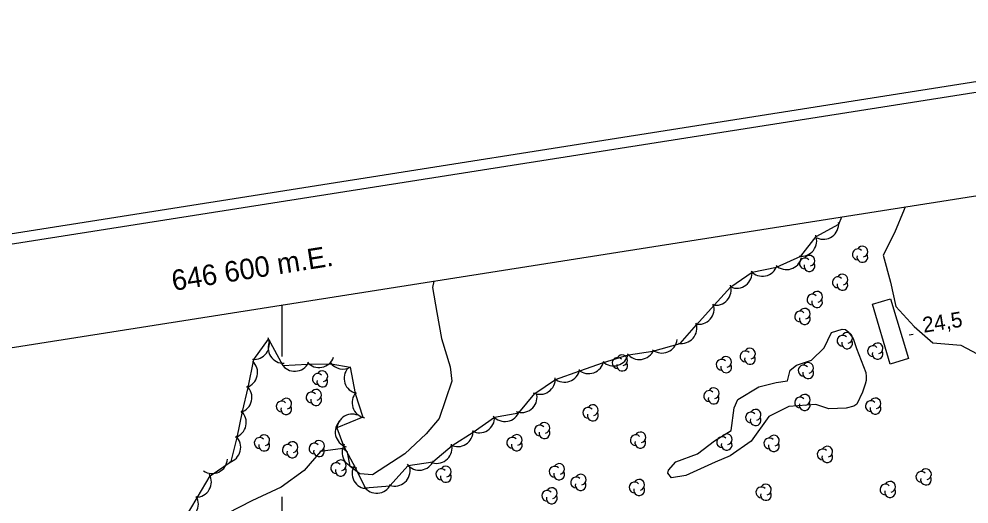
# Model space of a CAD drawing. Extents: x 646142 to 649934, y 5874075 to 5876351.
# Drawn here: x 646548.7 to 646734.2, y 5875808.6 to 5875903.2 of the extents above; entities that cross this region are included whole.
import ezdxf

# ---------------------------------------------------------------- set-up
doc = ezdxf.new("R2010")
doc.units = 0
for name, color, linetype in [('Niveau 2', 7, 'Continuous'), ('Niveau 3', 7, 'Continuous'), ('Niveau 31', 7, 'Continuous'), ('Niveau 44', 7, 'Continuous'), ('Niveau 60', 7, 'Continuous'), ('Niveau 61', 7, 'Continuous')]:
    doc.layers.add(name, color=color, linetype=linetype)

msp = doc.modelspace()

# ---------------------------------------------------------------- linework, layer by layer
at = {"layer": 'Niveau 2'}
for points in [[(646629.7, 5875852.05), (646629.4, 5875850.82), (646630.25, 5875845.94), (646631.17, 5875840.85), (646632.9, 5875835.32), (646633.21, 5875832.55), (646630.72, 5875825.25), (646628.2, 5875822.27), (646624.04, 5875818.4), (646617.7, 5875814.27), (646615.24, 5875814.45), (646613.38, 5875815.93), (646612.84, 5875818.67), (646611.94, 5875819.39), (646607.53, 5875818.81), (646604.34, 5875815.11), (646599.87, 5875811.85), (646594.12, 5875809.19), (646586.91, 5875805.49)], [(646710.18, 5875827.25), (646706.79, 5875827.17), (646704.26, 5875827.98), (646698.97, 5875827.6), (646695.07, 5875825.63), (646691.66, 5875820.86), (646687.57, 5875817.99), (646684.64, 5875816.72), (646678.89, 5875814.13), (646676.1, 5875813.68), (646675.36, 5875814.59), (646675.53, 5875815.19), (646676.91, 5875816.81), (646681.15, 5875818.35), (646684.46, 5875820.89), (646687.72, 5875822.9), (646688.32, 5875827.35), (646689.07, 5875828.95), (646693.14, 5875831.46), (646696.53, 5875832.27), (646698.76, 5875832.58), (646699.28, 5875834.68), (646700.51, 5875835.64), (646703.42, 5875836.62), (646705.87, 5875839.07), (646707.34, 5875842.03), (646709.41, 5875842.68)], [(646709.41, 5875842.68), (646710.03, 5875842.64), (646710.6, 5875842.15), (646711.56, 5875840.89), (646712.22, 5875838.9), (646714.01, 5875834.22), (646714.11, 5875833.43), (646714.07, 5875832.69), (646713.88, 5875831.95), (646713.41, 5875830.41), (646712.25, 5875828.03), (646711.69, 5875827.65), (646710.18, 5875827.25)]]:
    msp.add_lwpolyline(points, dxfattribs=at)
at = {"layer": 'Niveau 3'}
msp.add_line((646722.5, 5875841.58), (646723.29, 5875841.71), dxfattribs=at)
at = {"layer": 'Niveau 31'}
msp.add_lwpolyline([(646718.85, 5875848.63), (646722.36, 5875836.96), (646718.81, 5875835.89), (646715.3, 5875847.56), (646718.85, 5875848.63)], dxfattribs=at)
at = {"layer": 'Niveau 44'}
for points in [[(646721.71, 5875866.53), (646721.52, 5875866.02), (646719.62, 5875861.45), (646717.41, 5875857.13), (646718.87, 5875851.87), (646719.89, 5875847.12), (646723.45, 5875843.19), (646727.14, 5875840.04), (646732.57, 5875839.56), (646736.88, 5875837.32)], [(646621.09, 5875812.11), (646624.68, 5875816.1), (646629.48, 5875816.78), (646633.25, 5875819.97), (646637.34, 5875822.6), (646641.5, 5875825.52), (646646.28, 5875826.37), (646649.4, 5875830.15), (646653.41, 5875832.89), (646658.22, 5875834.54), (646662.79, 5875836.17), (646667.67, 5875837.67), (646672.47, 5875838.37), (646677.75, 5875839.92), (646680.99, 5875843.54), (646684.43, 5875847.37), (646687.67, 5875850.98), (646691.83, 5875853.8), (646696.59, 5875854.78), (646701.32, 5875856.93), (646704.34, 5875860.74), (646708.73, 5875863.18), (646709.32, 5875864.58)], [(646580.99, 5875805.62), (646583.46, 5875809.8), (646586.01, 5875814.1), (646590.09, 5875816.86), (646591.29, 5875821.56), (646592.34, 5875826.61), (646593.42, 5875831.34), (646594.57, 5875836.79), (646597.43, 5875840.71), (646600.2, 5875835.58), (646605.05, 5875835.86), (646609.64, 5875835.93), (646613.36, 5875835.27), (646614.3, 5875830.11), (646615.82, 5875825.5), (646610.76, 5875823.46), (646612.05, 5875819.96), (646614.35, 5875815.68), (646616.25, 5875811.74), (646621.09, 5875812.11)]]:
    msp.add_lwpolyline(points, dxfattribs=at)
for centre, radius, start, end in [((646705.73, 5875863.22), 3, 245.1966, 5.1745), ((646701.45, 5875859.93), 3, 261.6536, 21.6315), ((646712.45, 5875857.29), 1.05, 44.1154, 269.804), ((646713.35, 5875857.82), 1.05, 282.2692, 149.7263), ((646698.53, 5875857.31), 3, 227.2255, 347.2034), ((646702.12, 5875855.51), 1.05, 44.1154, 269.804), ((646703.02, 5875856.04), 1.05, 282.2692, 149.7263), ((646713.35, 5875856.77), 1.05, 166.9369, 29.6212), ((646688.83, 5875853.68), 3, 246.8125, 6.7905), ((646693.85, 5875856.02), 3, 221.7108, 341.6888), ((646703.02, 5875854.99), 1.05, 166.9369, 29.6212), ((646708.55, 5875851.84), 1.05, 44.1154, 269.804), ((646709.45, 5875852.37), 1.05, 282.2692, 149.7263), ((646684.74, 5875850.35), 3, 258.1178, 18.0958), ((646709.45, 5875851.32), 1.05, 166.9369, 29.6212), ((646703.6, 5875848.47), 1.05, 44.1154, 269.804), ((646704.5, 5875847.95), 1.05, 166.9369, 29.6212), ((646704.5, 5875849), 1.05, 282.2692, 149.7263), ((646681.4, 5875846.63), 3, 258.1178, 18.0958), ((646702.1, 5875845.7), 1.05, 282.2692, 149.7263), ((646701.2, 5875845.17), 1.05, 44.1154, 269.804), ((646702.1, 5875844.65), 1.05, 166.9369, 29.6212), ((646678.06, 5875842.91), 3, 258.1178, 18.0958), ((646594.57, 5875839.79), 3, 263.9118, 23.8898), ((646709.48, 5875840.44), 1.05, 44.1154, 269.804), ((646710.38, 5875840.97), 1.05, 282.2692, 149.7263), ((646600.33, 5875839.03), 3, 152.4083, 272.3862), ((646674.22, 5875841.03), 3, 232.6449, 352.6229), ((646710.38, 5875839.92), 1.05, 166.9369, 29.6212), ((646715.43, 5875838.41), 1.05, 44.1154, 269.804), ((646716.33, 5875838.94), 1.05, 282.2692, 149.7263), ((646607.25, 5875838.2), 3, 221.2408, 341.2187), ((646664.76, 5875838.53), 3, 226.7486, 346.7265), ((646665.56, 5875836.09), 1.05, 44.1154, 269.804), ((646666.46, 5875836.62), 1.05, 282.2692, 149.7263), ((646669.82, 5875839.77), 3, 218.2975, 338.2755), ((646686.76, 5875836.29), 1.05, 282.2692, 149.7263), ((646690.51, 5875837.39), 1.05, 44.1154, 269.804), ((646691.41, 5875836.87), 1.05, 166.9369, 29.6212), ((646691.41, 5875837.92), 1.05, 282.2692, 149.7263), ((646716.33, 5875837.89), 1.05, 166.9369, 29.6212), ((646592.28, 5875834.24), 3, 287.1104, 47.0884), ((646602.52, 5875837.48), 3, 213.2723, 333.2503), ((646611.91, 5875837.9), 3, 214.9085, 302.1901), ((646659.91, 5875837.02), 3, 229.6322, 349.6102), ((646666.46, 5875835.57), 1.05, 166.9369, 29.6212), ((646685.86, 5875835.76), 1.05, 44.1154, 269.804), ((646686.76, 5875835.24), 1.05, 166.9369, 29.6212), ((646701.87, 5875834.61), 1.05, 44.1154, 269.804), ((646702.77, 5875835.14), 1.05, 282.2692, 149.7263), ((646607.01, 5875832.98), 1.05, 44.1154, 269.804), ((646607.91, 5875833.51), 1.05, 282.2692, 149.7263), ((646615.17, 5875833.11), 3, 138.212, 258.1899), ((646655.2, 5875835.34), 3, 229.6322, 349.6102), ((646702.77, 5875834.09), 1.05, 166.9369, 29.6212), ((646607.91, 5875832.46), 1.05, 166.9369, 29.6212), ((646650.41, 5875832.98), 3, 244.2545, 4.2325), ((646591.16, 5875829.37), 3, 287.1104, 47.0884), ((646605.8, 5875829.35), 1.05, 44.1154, 269.804), ((646606.7, 5875829.88), 1.05, 282.2692, 149.7263), ((646616.73, 5875828.36), 3, 138.212, 258.1899), ((646646.84, 5875829.43), 3, 248.5595, 8.5375), ((646683.42, 5875829.66), 1.05, 44.1154, 269.804), ((646684.32, 5875830.19), 1.05, 282.2692, 149.7263), ((646702.09, 5875828.92), 1.05, 282.2692, 149.7263), ((646599.97, 5875827.62), 1.05, 44.1154, 269.804), ((646600.87, 5875828.15), 1.05, 282.2692, 149.7263), ((646606.7, 5875828.83), 1.05, 166.9369, 29.6212), ((646660.73, 5875826.89), 1.05, 282.2692, 149.7263), ((646684.32, 5875829.14), 1.05, 166.9369, 29.6212), ((646701.19, 5875828.39), 1.05, 44.1154, 269.804), ((646702.09, 5875827.87), 1.05, 166.9369, 29.6212), ((646715.01, 5875827.68), 1.05, 44.1154, 269.804), ((646715.91, 5875828.21), 1.05, 282.2692, 149.7263), ((646590.07, 5875824.48), 3, 287.6037, 47.5817), ((646600.87, 5875827.1), 1.05, 166.9369, 29.6212), ((646613.74, 5875823.12), 3, 59.4227, 179.4007), ((646643.58, 5875827.68), 3, 220.0382, 340.0162), ((646659.83, 5875826.36), 1.05, 44.1154, 269.804), ((646660.73, 5875825.84), 1.05, 166.9369, 29.6212), ((646691.61, 5875825.45), 1.05, 44.1154, 269.804), ((646692.51, 5875825.98), 1.05, 282.2692, 149.7263), ((646715.91, 5875827.16), 1.05, 166.9369, 29.6212), ((646613.43, 5875822.61), 3, 132.7745, 252.7525), ((646638.55, 5875825.47), 3, 242.7062, 2.6841), ((646651.28, 5875823.44), 1.05, 282.2692, 149.7263), ((646692.51, 5875824.93), 1.05, 166.9369, 29.6212), ((646634.34, 5875822.77), 3, 242.7062, 2.6841), ((646650.38, 5875822.91), 1.05, 44.1154, 269.804), ((646651.28, 5875822.39), 1.05, 166.9369, 29.6212), ((646670, 5875821.58), 1.05, 282.2692, 149.7263), ((646588.98, 5875819.65), 3, 285.7277, 45.7056), ((646595.67, 5875820.49), 1.05, 44.1154, 269.804), ((646596.57, 5875819.97), 1.05, 166.9369, 29.6212), ((646596.57, 5875821.02), 1.05, 282.2692, 149.7263), ((646602.06, 5875819.68), 1.05, 282.2692, 149.7263), ((646606.36, 5875819.4), 1.05, 44.1154, 269.804), ((646607.26, 5875819.93), 1.05, 282.2692, 149.7263), ((646644.98, 5875820.54), 1.05, 44.1154, 269.804), ((646645.88, 5875820.02), 1.05, 166.9369, 29.6212), ((646645.88, 5875821.07), 1.05, 282.2692, 149.7263), ((646669.1, 5875821.05), 1.05, 44.1154, 269.804), ((646670, 5875820.53), 1.05, 166.9369, 29.6212), ((646685.96, 5875820.67), 1.05, 44.1154, 269.804), ((646686.86, 5875820.15), 1.05, 166.9369, 29.6212), ((646686.86, 5875821.2), 1.05, 282.2692, 149.7263), ((646695.18, 5875820.41), 1.05, 44.1154, 269.804), ((646696.08, 5875820.94), 1.05, 282.2692, 149.7263), ((646601.16, 5875819.15), 1.05, 44.1154, 269.804), ((646602.06, 5875818.63), 1.05, 166.9369, 29.6212), ((646607.26, 5875818.88), 1.05, 166.9369, 29.6212), ((646614.76, 5875818.65), 3, 148.2397, 268.2176), ((646630.24, 5875819.51), 3, 254.8008, 14.7787), ((646696.08, 5875819.89), 1.05, 166.9369, 29.6212), ((646705.6, 5875818.26), 1.05, 44.1154, 269.804), ((646706.5, 5875818.79), 1.05, 282.2692, 149.7263), ((646586.4, 5875817.52), 3, 236.0588, 356.0367), ((646611.52, 5875816.12), 1.05, 282.2692, 149.7263), ((646626.84, 5875818.18), 3, 217.9995, 337.9774), ((646706.5, 5875817.74), 1.05, 166.9369, 29.6212), ((646610.62, 5875815.59), 1.05, 44.1154, 269.804), ((646611.52, 5875815.07), 1.05, 166.9369, 29.6212), ((646616.73, 5875814.56), 3, 148.613, 268.591), ((646622.04, 5875815.07), 3, 251.857, 11.8349), ((646631.13, 5875814.38), 1.05, 44.1154, 269.804), ((646632.03, 5875814.91), 1.05, 282.2692, 149.7263), ((646653.26, 5875814.88), 1.05, 44.1154, 269.804), ((646654.16, 5875814.36), 1.05, 166.9369, 29.6212), ((646654.16, 5875815.41), 1.05, 282.2692, 149.7263), ((646724.87, 5875813.87), 1.05, 44.1154, 269.804), ((646725.77, 5875814.4), 1.05, 282.2692, 149.7263), ((646583.25, 5875812.91), 3, 269.3817, 29.3597), ((646632.03, 5875813.86), 1.05, 166.9369, 29.6212), ((646657.45, 5875812.8), 1.05, 44.1154, 269.804), ((646658.35, 5875813.33), 1.05, 282.2692, 149.7263), ((646669.78, 5875812.34), 1.05, 282.2692, 149.7263), ((646725.77, 5875813.35), 1.05, 166.9369, 29.6212), ((646618.54, 5875813.68), 3, 214.3665, 334.3445), ((646651.82, 5875810.18), 1.05, 44.1154, 269.804), ((646652.72, 5875810.71), 1.05, 282.2692, 149.7263), ((646658.35, 5875812.28), 1.05, 166.9369, 29.6212), ((646668.88, 5875811.81), 1.05, 44.1154, 269.804), ((646669.78, 5875811.29), 1.05, 166.9369, 29.6212), ((646693.63, 5875810.86), 1.05, 44.1154, 269.804), ((646694.53, 5875811.39), 1.05, 282.2692, 149.7263), ((646717.86, 5875811.42), 1.05, 44.1154, 269.804), ((646718.76, 5875810.9), 1.05, 166.9369, 29.6212), ((646718.76, 5875811.95), 1.05, 282.2692, 149.7263), ((646580.71, 5875808.6), 3, 269.3817, 29.3597), ((646652.72, 5875809.66), 1.05, 166.9369, 29.6212), ((646694.53, 5875810.34), 1.05, 166.9369, 29.6212)]:
    msp.add_arc(centre, radius, start, end, dxfattribs=at)
at = {"layer": 'Niveau 60'}
msp.add_line((646600, 5875847.38), (646600, 5875837.38), dxfattribs=at)
for points in [[(646142.26, 5875797.64), (649662.59, 5876351.49), (649933.58, 5874629.01), (646413.32, 5874074.83), (646142.26, 5875797.64)], [(646144.55, 5875795.97), (649660.92, 5876349.21), (649931.28, 5874630.65), (646414.98, 5874077.12), (646144.55, 5875795.97)]]:
    msp.add_lwpolyline(points, dxfattribs=at)
msp.add_lwpolyline([(646167.42, 5875779.32), (649130.97, 5876245.57), (649395.18, 5874566.24), (646431.63, 5874099.99)], close=True, dxfattribs=at)
msp.add_lwpolyline([(646167.42, 5875779.32), (649130.97, 5876245.57), (649395.18, 5874566.24), (646431.63, 5874099.99)], close=True, dxfattribs=at)
at = {"layer": 'Niveau 61'}
msp.add_lwpolyline([(646600, 5875810), (646600, 5875800), (646600, 5875790)], dxfattribs=at)

# ---------------------------------------------------------------- texts
at = {"layer": 'Niveau 3'}
msp.add_text('24,5 ', height=3, rotation=8.9405, dxfattribs=at).set_placement((646725.35, 5875841.99))
at = {"layer": 'Niveau 61'}
msp.add_text('646 600 m.E.', height=4, rotation=8.941, dxfattribs=at).set_placement((646578.82, 5875850.15))

doc.saveas('drawing.dxf')
